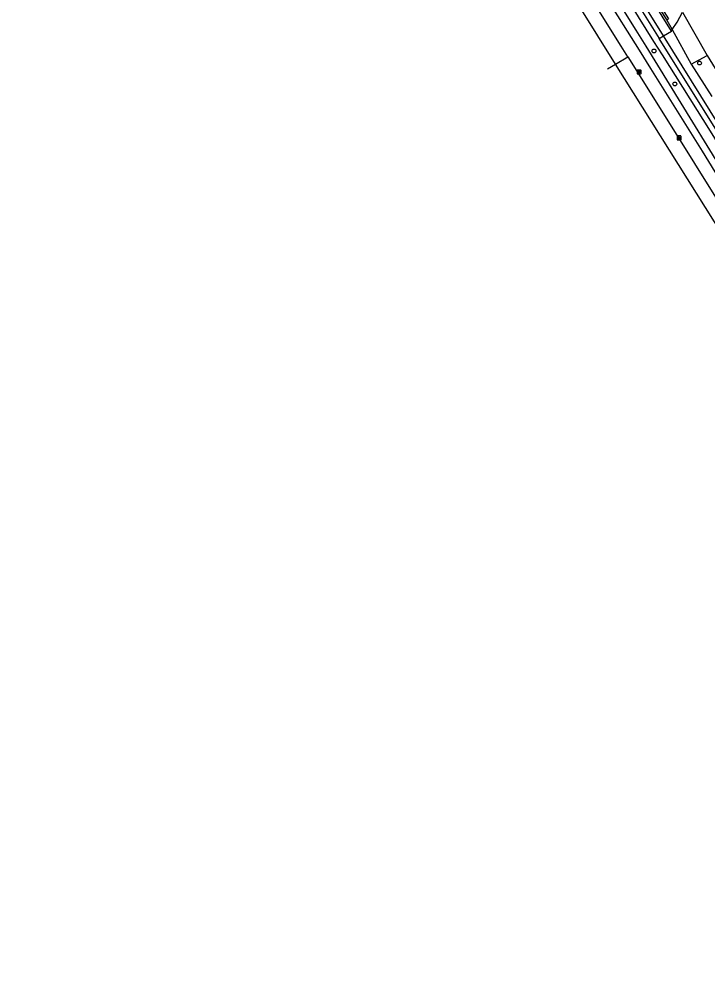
# Model space of a CAD drawing. Extents: x 159353 to 160616, y 385893 to 387321.
# Drawn here: x 159353.2 to 159531.1, y 385907.5 to 386153.3 of the extents above; entities that cross this region are included whole.
import ezdxf

# ---------------------------------------------------------------- set-up
doc = ezdxf.new("R2010")
doc.units = 0
for name, color, linetype in [('IMGEO_Berm_groen', 7, 'Continuous'), ('IMGEO_Boom', 7, 'Continuous'), ('IMGEO_Fietspad_gesloten', 7, 'Continuous'), ('IMGEO_Groenvoorziening', 7, 'Continuous'), ('IMGEO_Haag', 7, 'Continuous'), ('IMGEO_Lichtpunt', 7, 'Continuous'), ('IMGEO_Rijbaan_regionaal_gesloten', 7, 'Continuous'), ('IMGEO_Voetpad_open', 7, 'Continuous'), ('IMGEO_Waterloop', 7, 'Continuous')]:
    doc.layers.add(name, color=color, linetype=linetype)

msp = doc.modelspace()

# ---------------------------------------------------------------- linework, layer by layer
at = {"layer": 'IMGEO_Berm_groen'}
msp.add_lwpolyline([(159518.51, 386148.34), (159519.6, 386148.98)], dxfattribs=at)
at = {"layer": 'IMGEO_Boom'}
for centre in [(159517.18, 386145.08), (159528.95, 386141.97), (159522.57, 386136.56)]:
    msp.add_circle(centre, 0.489, dxfattribs=at)
at = {"layer": 'IMGEO_Fietspad_gesloten'}
for points in [[(159358.99, 386396.36), (159358.99, 386396.36), (159359.47, 386395.6), (159381.82, 386359.81), (159396.4, 386336.53), (159416.71, 386303.89), (159434.51, 386275.36), (159450.36, 386250), (159490.6, 386185.49), (159500, 386170.46), (159500.34, 386169.92), (159512.48, 386150.41), (159515.06, 386146.3), (159542.86, 386101.02), (159544.68, 386098.28)], [(159460.95, 386229.33), (159474.13, 386208.22), (159500, 386166.6), (159501.67, 386163.91), (159504.64, 386159.12), (159513.31, 386145.27), (159516.3, 386140.51), (159529.62, 386119.16), (159540.14, 386102.06), (159543.05, 386097.27)]]:
    msp.add_lwpolyline(points, dxfattribs=at)
at = {"layer": 'IMGEO_Groenvoorziening'}
for points in [[(159521.88, 386150.59), (159523.15, 386152.54), (159524.56, 386155.08), (159530.91, 386143.92)], [(159520.51, 386153.03), (159521.88, 386150.59)], [(159526.82, 386141.68), (159530.91, 386143.92)], [(159530.91, 386143.92), (159535.99, 386135.64)]]:
    msp.add_lwpolyline(points, dxfattribs=at)
at = {"layer": 'IMGEO_Haag'}
for points in [[(159381.9, 386376.48), (159418.82, 386316.09), (159457.6, 386254), (159460.27, 386249.71), (159499.53, 386186.19), (159520.51, 386153.03)], [(159382.35, 386376.78), (159419.28, 386316.38), (159458.06, 386254.29), (159460.74, 386250), (159500, 386186.48), (159520.96, 386153.34), (159520.51, 386153.03)]]:
    msp.add_lwpolyline(points, dxfattribs=at)
at = {"layer": 'IMGEO_Lichtpunt'}
for p, q in [((159512.83, 386140.07), (159512.83, 386139.26)), ((159512.83, 386140.07), (159512.83, 386139.26)), ((159513.73, 386140.16), (159512.93, 386140.16)), ((159513.73, 386140.16), (159512.93, 386140.16)), ((159513.83, 386139.26), (159513.83, 386140.07)), ((159513.83, 386139.26), (159513.83, 386140.07)), ((159512.93, 386139.16), (159513.73, 386139.16)), ((159512.93, 386139.16), (159513.73, 386139.16)), ((159523.17, 386123.03), (159523.17, 386122.22)), ((159523.17, 386123.03), (159523.17, 386122.22)), ((159524.08, 386123.13), (159523.27, 386123.13)), ((159524.08, 386123.13), (159523.27, 386123.13)), ((159524.17, 386122.22), (159524.17, 386123.03)), ((159524.17, 386122.22), (159524.17, 386123.03)), ((159523.27, 386122.13), (159524.08, 386122.13)), ((159523.27, 386122.13), (159524.08, 386122.13))]:
    msp.add_line(p, q, dxfattribs=at)
for points in [[(159513.21, 386139.73), (159513.24, 386139.7), (159513.06, 386139.44), (159513.02, 386139.47), (159513.21, 386139.73)], [(159513.31, 386139.68), (159513.35, 386139.68), (159513.35, 386139.36), (159513.31, 386139.36), (159513.31, 386139.68)], [(159513.42, 386139.7), (159513.46, 386139.73), (159513.64, 386139.47), (159513.6, 386139.44), (159513.42, 386139.7)], [(159523.55, 386122.69), (159523.59, 386122.67), (159523.4, 386122.4), (159523.36, 386122.43), (159523.55, 386122.69)], [(159523.65, 386122.65), (159523.7, 386122.65), (159523.7, 386122.32), (159523.65, 386122.32), (159523.65, 386122.65)], [(159523.76, 386122.67), (159523.8, 386122.69), (159523.98, 386122.43), (159523.95, 386122.4), (159523.76, 386122.67)]]:
    msp.add_lwpolyline(points, dxfattribs=at)
for centre in [(159513.33, 386139.86), (159523.67, 386122.83)]:
    msp.add_circle(centre, 0.0994, dxfattribs=at)
for centre, start, end in [((159512.93, 386140.07), 90, 180), ((159512.93, 386140.07), 90, 180), ((159513.73, 386140.07), 0, 90), ((159513.73, 386140.07), 0, 90), ((159512.93, 386139.26), 180, 270), ((159512.93, 386139.26), 180, 270), ((159513.73, 386139.26), 270, 0), ((159513.73, 386139.26), 270, 360), ((159523.27, 386123.03), 90, 180), ((159523.27, 386123.03), 90, 180), ((159524.08, 386123.03), 0, 90), ((159524.08, 386123.03), 0, 90), ((159523.27, 386122.22), 180, 270), ((159523.27, 386122.22), 180, 270), ((159524.08, 386122.22), 270, 0), ((159524.08, 386122.22), 270, 360)]:
    msp.add_arc(centre, 0.0946, start, end, dxfattribs=at)
at = {"layer": 'IMGEO_Rijbaan_regionaal_gesloten'}
for points in [[(159507.22, 386141.68), (159422.73, 386277.36), (159353.68, 386387.79), (159353.18, 386388.59), (159353.18, 386388.59)], [(159510.41, 386143.56), (159508.69, 386146.32), (159500.36, 386159.77), (159500, 386160.35), (159486.62, 386181.83)], [(159507.22, 386141.68), (159510.41, 386143.56)], [(159510.41, 386143.56), (159519.21, 386129.52), (159536.04, 386102.53), (159539.9, 386096.26), (159546.13, 386086.25), (159547.56, 386083.97)], [(159505.13, 386140.45), (159507.22, 386141.68)], [(159653.61, 385907.47), (159652.93, 385908.56), (159615.62, 385967.99), (159537.42, 386093.59), (159507.22, 386141.68)]]:
    msp.add_lwpolyline(points, dxfattribs=at)
at = {"layer": 'IMGEO_Voetpad_open'}
for points in [[(159548.37, 386097.59), (159545.85, 386101.7), (159531.74, 386124.35), (159519.36, 386144.04), (159517.18, 386147.55), (159507.63, 386162.88), (159501.77, 386172.35), (159500, 386175.19), (159458.71, 386241.25), (159453.26, 386250), (159435.15, 386279.03), (159415.41, 386310.67), (159399.89, 386335.33), (159389.06, 386352.81), (159376.57, 386372.97), (159363.44, 386393.88), (159361.07, 386397.75), (159360.6, 386398.51)], [(159361.59, 386399.83), (159362.06, 386399.09), (159455.09, 386250), (159500, 386178.04), (159518.51, 386148.34)], [(159549.67, 386098.41), (159548.29, 386100.58), (159518.51, 386148.34)]]:
    msp.add_lwpolyline(points, dxfattribs=at)
at = {"layer": 'IMGEO_Waterloop'}
for points in [[(159519.6, 386148.98), (159500, 386180.47), (159456.53, 386250), (159379.94, 386372.51), (159362.88, 386400.19), (159362.42, 386400.93), (159362.42, 386400.93)], [(159521.72, 386150.23), (159500, 386185.14), (159459.43, 386250), (159428.32, 386299.74), (159381.38, 386376.13)], [(159519.6, 386148.98), (159521.72, 386150.23)], [(159521.72, 386150.23), (159521.88, 386150.59)], [(159521.88, 386150.59), (159526.82, 386141.68)], [(159546.56, 386105.68), (159519.6, 386148.98)], [(159526.82, 386141.68), (159532.11, 386133.33)]]:
    msp.add_lwpolyline(points, dxfattribs=at)

doc.saveas('drawing.dxf')
